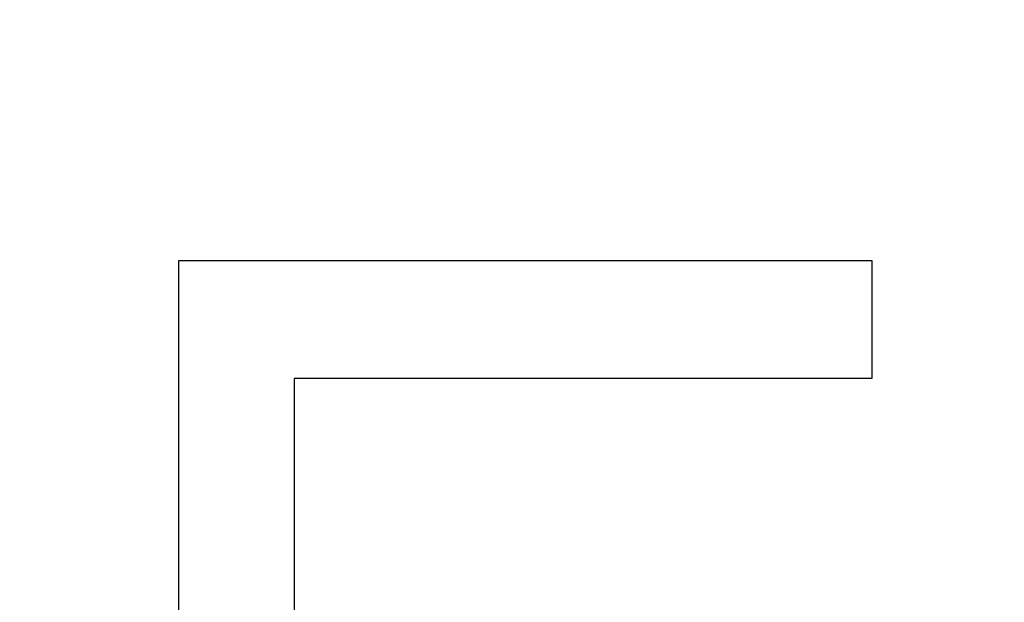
# Model space of a CAD drawing. Header units: millimetres. Extents: x 0 to 594, y 0 to 420.
# Tile 284 of 467: x 441.68 to 448.07, y 241.55 to 245.33. Entities that reach past the tile are written whole.
import ezdxf

# ---------------------------------------------------------------- set-up
doc = ezdxf.new("R2010")
doc.units = ezdxf.units.MM
doc.header["$LTSCALE"] = 32.67
doc.linetypes.add('PHANTOM', pattern=[0.8, 0.45, -0.05, 0.1, -0.05, 0.1, -0.05])
doc.layers.get('0').update_dxf_attribs({"linetype": 'CONTINUOUS'})
doc.layers.add('CRV', color=7, linetype='CONTINUOUS')
doc.layers.add('DRIV_DIM', color=7, linetype='CONTINUOUS')
doc.styles.get("Standard").update_dxf_attribs({"font": 'txt', "width": 0.8})
doc.dimstyles.new('DIMSTYLE_1', dxfattribs={"dimtxt": 3.8, "dimasz": 1.8, "dimexe": 0.18, "dimexo": 0.0625, "dimgap": 0.09, "dimtad": 1, "dimdec": 3, "dimlfac": 10, "dimdsep": 46, "dimtxsty": 'STANDARD', "dimblk": 'OPEN', "dimblk1": 'OPEN', "dimblk2": 'OPEN', "dimcen": 0.09, "dimadec": 0, "dimazin": 0, "dimtp": 0.001, "dimtm": 0.001, "dimtfac": 1, "dimtdec": 3, "dimtofl": 0, "dimtmove": 0, "dimatfit": 3, "dimldrblk": 'OPEN', "dimfxl": 1, "dimtolj": 1, "dimarcsym": 0})

# ---------------------------------------------------------------- blocks, each defined once
blk = doc.blocks.new('_OPEN')
at = {"color": 0, "linetype": 'BYBLOCK'}
for p, q in [((0, 0), (-1, 0.342)), ((-1, -0.342), (0, 0)), ((-1, 0), (0, 0))]:
    blk.add_line(p, q, dxfattribs=at)
blk = doc.blocks.new('*D0')
at = {"layer": 'DRIV_DIM', "color": 2, "linetype": 'CONTINUOUS'}
for p, q in [((356.209, 271.765), (474.8097, 271.765)), ((472.8097, 271.765), (472.8097, 254.765)), ((472.8097, 237.765), (472.8097, 254.765)), ((356.209, 237.765), (474.8097, 237.765))]:
    blk.add_line(p, q, dxfattribs=at)
at = {"layer": 'DRIV_DIM', "color": 2, "linetype": 'CONTINUOUS', "xscale": 1.8, "yscale": 1.8, "zscale": 1.8}
for p, rotation in [((472.8097, 271.765), 90), ((472.8097, 237.765), 270)]:
    blk.add_blockref('_OPEN', p, dxfattribs=dict(at, rotation=rotation))
at = {"layer": 'DRIV_DIM', "color": 2, "linetype": 'CONTINUOUS', "width": 0.8}
blk.add_text('340', height=3.8, rotation=90, dxfattribs=at).set_placement((471.8597, 250.7998))
blk = doc.blocks.new('*D17')
at = {"layer": 'DRIV_DIM', "color": 2, "linetype": 'CONTINUOUS'}
for p, q in [((371.809, 260.115), (465.4339, 260.115)), ((463.4339, 260.115), (463.4339, 248.94)), ((463.4339, 237.765), (463.4339, 248.94)), ((375.009, 237.765), (465.4339, 237.765))]:
    blk.add_line(p, q, dxfattribs=at)
at = {"layer": 'DRIV_DIM', "color": 2, "linetype": 'CONTINUOUS', "xscale": 1.8, "yscale": 1.8, "zscale": 1.8}
for p, rotation in [((463.4339, 260.115), 90), ((463.4339, 237.765), 270)]:
    blk.add_blockref('_OPEN', p, dxfattribs=dict(at, rotation=rotation))
at = {"layer": 'DRIV_DIM', "color": 2, "linetype": 'CONTINUOUS', "width": 0.8}
blk.add_text('223.5', height=3.8, rotation=90, dxfattribs=at).set_placement((462.4839, 241.0033))

msp = doc.modelspace()

# ---------------------------------------------------------------- linework, layer by layer
at = {"layer": 'CRV', "color": 8, "linetype": 'PHANTOM'}
for p, q in [((442.70903, 243.76501), (447.20903, 243.76501)), ((442.70903, 237.76501), (442.70903, 243.76501)), ((447.20903, 243.76501), (447.20903, 242.99905)), ((447.20903, 242.99905), (443.45903, 242.99905)), ((443.45903, 242.99905), (443.45903, 241.33948))]:
    msp.add_line(p, q, dxfattribs=at)

# ---------------------------------------------------------------- dimensions: what is measured, and where the dimension line sits
at = {"layer": 'DRIV_DIM', "color": 2, "linetype": 'CONTINUOUS'}
for base, p1, p2, picture, middle in [((472.80973, 271.76501), (356.20903, 237.76501), (356.20903, 271.76501), '*D0', (469.95973, 255.35983)), ((463.43395, 260.11501), (375.00903, 237.76501), (371.80903, 260.11501), '*D17', (460.58395, 248.60327))]:
    dim = msp.add_linear_dim(base=base, p1=p1, p2=p2, angle=90, dimstyle='DIMSTYLE_1', dxfattribs=at)
    dim.commit()
    dim.dimension.update_dxf_attribs({"geometry": picture, "text_midpoint": middle, "dimtype": 160})

doc.saveas('drawing.dxf')
